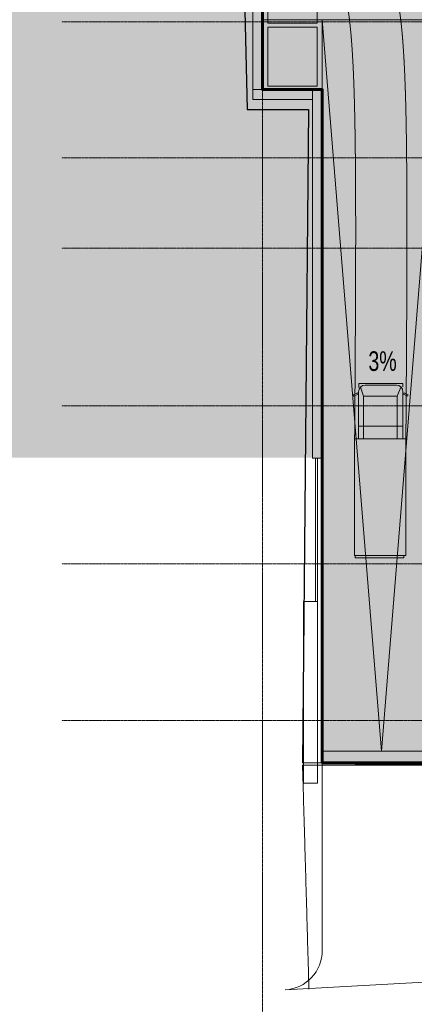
# Model space of a CAD drawing. Header units: millimetres. Extents: x -409347 to -76892, y 286088 to 1850972.
# Tile 334 of 364: x -310635 to -290617, y 1416860 to 1466802. Entities that reach past the tile are written whole.
import ezdxf

# ---------------------------------------------------------------- set-up
doc = ezdxf.new("R2010")
doc.units = ezdxf.units.MM
doc.linetypes.add('DGN Style 2', pattern=[3.08948, 1.853688, -1.235792])
doc.linetypes.add('DGN Style 4', pattern=[4.946257, 2.471584, -1.235792, 0.003089, -1.235792])
for name, color, linetype, lineweight in [('A_BU_CONCRETE_S_FILL', 7, 'Continuous', 0), ('A_P_ALLG_RWO_X_X', 20, 'Continuous', 30), ('A_P_ALLG_TXT_X_T', 7, 'Continuous', 0), ('A_P_AUSA_STR_X_X', 251, 'Continuous', 0), ('A_P_WAND_BET_A_X', 25, 'Continuous', 0), ('A_P_WAND_BET_V_X', 131, 'DGN Style 2', 0), ('A_XT_CARS', 250, 'Continuous', 0), ('W_MÖBEL LINIE', 252, 'Continuous', 13)]:
    doc.layers.add(name, color=color, linetype=linetype, lineweight=lineweight)
doc.layers.add('A_P_ACHS_HAR_X_X', color=70, linetype='DGN Style 4', lineweight=0, transparency=0.7)
doc.layers.add('base', color=4, linetype='Continuous', lineweight=40, transparency=0.5)
doc.layers.add('Landscape$Land1', color=7, linetype='Continuous', lineweight=0, true_color=0x000000)
doc.styles.add('HPP500-35', font='arial.ttf', dxfattribs={"width": 0.714286, "height": 1.75})

msp = doc.modelspace()

# ---------------------------------------------------------------- hatches: boundary and pattern name
at = {"layer": 'A_BU_CONCRETE_S_FILL', "ltscale": 4.744342, "extrusion": (0, 0, -1)}
for points in [[(298313, 1463253), (298313, 1490602), (298813, 1490602), (298813, 1463253)], [(295785, 1444566), (295285, 1444566), (295285, 1463253), (295785, 1463253)]]:
    msp.add_hatch(color=256, dxfattribs=at).paths.add_polyline_path(points, flags=0)
at = {"layer": 'A_BU_CONCRETE_S_FILL', "lineweight": 90, "true_color": 0x139b48, "transparency": 33554483}
msp.add_hatch(color=114, dxfattribs=at).paths.add_polyline_path([(-272574, 1481953), (-289365, 1481953), (-289365, 1490102), (-298313, 1490102), (-298313, 1463253), (-295285, 1463253), (-295285, 1429115), (-288575, 1429115), (-288575, 1457646), (-289315, 1457646), (-289315, 1468416), (-272574, 1468416)])
at = {"layer": 'A_BU_CONCRETE_S_FILL', "ltscale": 4.744342}
msp.add_hatch(color=256, dxfattribs=at).paths.add_polyline_path([(-298813, 1462753), (-298813, 1463253), (-295785, 1463253), (-295785, 1462753)], flags=0)
at = {"layer": 'base', "lineweight": -3, "ltscale": 10, "transparency": 33554518}
h = msp.add_hatch(dxfattribs=at)
h.set_pattern_fill('EARTH', color=45, scale=700, style=0)
h.paths.add_polyline_path([(-393829, 1444593), (-393833, 1527439), (-111005, 1527437), (-111040, 1480837), (-171426, 1459943), (-201639, 1445902), (-203483, 1452888), (-209588, 1451350), (-211114, 1457135), (-225715, 1453281), (-227926, 1452698), (-227926, 1485530), (-227926, 1488830), (-288867, 1488830), (-288867, 1490630), (-298795, 1490630), (-298795, 1463280), (-295267, 1463280), (-295267, 1457210), (-295384, 1444593)], flags=0)

# ---------------------------------------------------------------- linework, layer by layer
at = {"color": 244, "lineweight": 60, "true_color": 0x991b1e}
msp.add_lwpolyline([(-295285, 1429115), (-295285, 1463253), (-298313, 1463253), (-298313, 1490102), (-289365, 1490102), (-289365, 1488302), (-228244, 1488302), (-228244, 1452557), (-211316, 1457025), (-209529, 1451033), (-209742, 1450972), (-204640, 1431875), (-204285, 1431953), (-204376, 1432295), (-222916, 1427283), (-223926, 1431108), (-263082, 1431008), (-263082, 1428930), (-288575, 1429035), (-295285, 1429115)], dxfattribs=at)
at = {"color": 135, "lineweight": 60}
msp.add_lwpolyline([(-288575, 1429131), (-288575, 1457646), (-289315, 1457646), (-289315, 1468416), (-272574, 1468416), (-272574, 1481953), (-289365, 1481953), (-289365, 1490102), (-298313, 1490102), (-298313, 1463253), (-295285, 1463253), (-295285, 1429115), (-288575, 1429115)], dxfattribs=at)
at = {"layer": 'A_BU_CONCRETE_S_FILL', "ltscale": 4.744342}
for p, q in [((-298813, 1463253), (-298813, 1490602)), ((-298313, 1490602), (-298313, 1463253)), ((-295785, 1463253), (-298813, 1463253)), ((-298813, 1463253), (-298813, 1462753)), ((-298313, 1463253), (-298813, 1463253)), ((-295785, 1444566), (-295785, 1463253)), ((-295785, 1463253), (-295285, 1463253)), ((-295785, 1462753), (-295785, 1463253)), ((-295285, 1463253), (-295285, 1444566)), ((-298813, 1462753), (-295785, 1462753)), ((-295285, 1444566), (-295785, 1444566))]:
    msp.add_line(p, q, dxfattribs=at)
at = {"layer": 'A_P_ACHS_HAR_X_X', "ltscale": 0.000466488, "transparency": 33554477}
for p, q in [((-298313, 1498030), (-298313, 1408030)), ((-218497, 1466702), (-308497, 1466702)), ((-258311, 1459791), (-308497, 1459791)), ((-218497, 1455210), (-308497, 1455210)), ((-218497, 1447210), (-308497, 1447210)), ((-218497, 1439210), (-308497, 1439210)), ((-218497, 1431258), (-308497, 1431258))]:
    msp.add_line(p, q, dxfattribs=at)
at = {"layer": 'A_P_ALLG_RWO_X_X', "ltscale": 0.01}
msp.add_lwpolyline([(-299753, 1490181), (-299092, 1462246), (-295976, 1462253), (-296285, 1429112), (-262954, 1429196), (-262955, 1429950), (-247238, 1430121), (-224692, 1431008), (-223950, 1427669), (-223424, 1425764), (-216588, 1426626), (-198132, 1432520), (-204837, 1460131), (-209821, 1458875), (-209547, 1457526), (-225733, 1453254), (-227536, 1491762)], dxfattribs=at)
at = {"layer": 'A_P_AUSA_STR_X_X', "ltscale": 0.01, "transparency": 33554585, "extrusion": (0, 0, -1)}
for p, q in [((-298313, 1463253), (-298313, 1490402)), ((-295285, 1463253), (-298313, 1463253)), ((-295285, 1419592), (-295285, 1463253)), ((-286109, 1418204), (-297168, 1417596))]:
    msp.add_line(p, q, dxfattribs=at)
at = {"layer": 'A_P_AUSA_STR_X_X', "ltscale": 0.01, "transparency": 33554585}
for p, q in [((-298313, 1466802), (-289285, 1466802)), ((-295285, 1466802), (-292285, 1429706)), ((-295285, 1463253), (-295285, 1466802)), ((-292285, 1429706), (-289285, 1466802)), ((-295285, 1429706), (-289285, 1429706)), ((-278606, 1428983), (-296286, 1428983))]:
    msp.add_line(p, q, dxfattribs=at)
at = {"layer": 'A_P_AUSA_STR_X_X', "ltscale": 0.01, "transparency": 33554585, "extrusion": (0, 0, -1)}
msp.add_arc((297285, 1419592), 2000, 180, 266.6461, dxfattribs=at)
at = {"layer": 'A_P_WAND_BET_A_X', "ltscale": 0.01}
msp.add_3dface([(-409347, 1850972), (-87526, 1850972), (-87526, 286088), (-409347, 286088)], dxfattribs=at)
at = {"layer": 'A_P_WAND_BET_A_X'}
for points in [[(-295632, 1444566), (-295532, 1444566), (-295532, 1437283), (-295632, 1437283)], [(-296232, 1437283), (-295532, 1437283), (-295532, 1428072), (-296232, 1428072)]]:
    msp.add_3dface(points, dxfattribs=at)
at = {"layer": 'A_P_WAND_BET_V_X'}
msp.add_3dface([(-393854, 1527409), (-393847, 1392399), (-111053, 1392415), (-111060, 1527424)], dxfattribs=at)
msp.add_3dface([(-393854, 1527409), (-393847, 1392399), (-111053, 1392415), (-111060, 1527424)], dxfattribs=at)
at = {"layer": 'A_XT_CARS', "extrusion": (0, 0, -1)}
for p, q in [((-291207, 1448357), (-293428, 1448357)), ((-293428, 1448357), (-293428, 1448153)), ((-291207, 1448182), (-291207, 1448357)), ((-293502, 1447876), (-293713, 1447771)), ((-293469, 1447811), (-293502, 1447876)), ((-293444, 1445545), (-293444, 1447930)), ((-293196, 1447701), (-293347, 1448169)), ((-293107, 1448267), (-291528, 1448267)), ((-291488, 1447701), (-291293, 1448169)), ((-291191, 1447930), (-291191, 1445545)), ((-291166, 1447811), (-291133, 1447876)), ((-291133, 1447876), (-290922, 1447771)), ((-293713, 1447771), (-293680, 1447705)), ((-293680, 1447705), (-293469, 1447811)), ((-293196, 1447701), (-293196, 1445545)), ((-291488, 1447701), (-293196, 1447701)), ((-291488, 1445545), (-291488, 1447701)), ((-290955, 1447705), (-291166, 1447811)), ((-290922, 1447771), (-290955, 1447705)), ((-291191, 1446189), (-293444, 1446189)), ((-293644, 1439626), (-293644, 1445545)), ((-293644, 1445545), (-291044, 1445545)), ((-291044, 1445545), (-291044, 1439626)), ((-291044, 1439626), (-293644, 1439626)), ((-293609, 1439503), (-293609, 1439626)), ((-293532, 1439503), (-293609, 1439503)), ((-291156, 1439503), (-293532, 1439503)), ((-291156, 1439626), (-291156, 1439503))]:
    msp.add_line(p, q, dxfattribs=at)
for centre, start, end in [((293107, 1447930), 0, 90), ((291528, 1447930), 90, 180)]:
    msp.add_arc(centre, 337, start, end, dxfattribs=at)
at = {"layer": 'A_XT_CARS', "linetype": 'DGN Style 2'}
for points in [[(-293644, 1445545), (-293529, 1460688), (-293616, 1469739), (-295546, 1471670), (-296254, 1483458)], [(-291044, 1445545), (-290929, 1460688), (-291016, 1469739), (-292946, 1471670), (-293654, 1483458)]]:
    msp.add_open_spline(points, degree=3, dxfattribs=at)
at = {"layer": 'Landscape$Land1'}
msp.add_open_spline([(-295962, 1417626), (-296123, 1423277), (-296286, 1428983)], degree=2, dxfattribs=at)
at = {"layer": 'W_MÖBEL LINIE', "linetype": 'Continuous'}
for points in [[(-298049, 1466624), (-295549, 1466624), (-295549, 1469624), (-298049, 1469624)], [(-298049, 1463424), (-295549, 1463424), (-295549, 1466424), (-298049, 1466424)]]:
    msp.add_3dface(points, dxfattribs=at)

# ---------------------------------------------------------------- texts
at = {"layer": 'A_P_ALLG_TXT_X_T', "linetype": 'Continuous', "style": 'HPP500-35', "width": 0.714286}
msp.add_text('3%', height=995.8, rotation=0.1438, dxfattribs=at).set_placement((-292946, 1448986))

doc.saveas('drawing.dxf')
